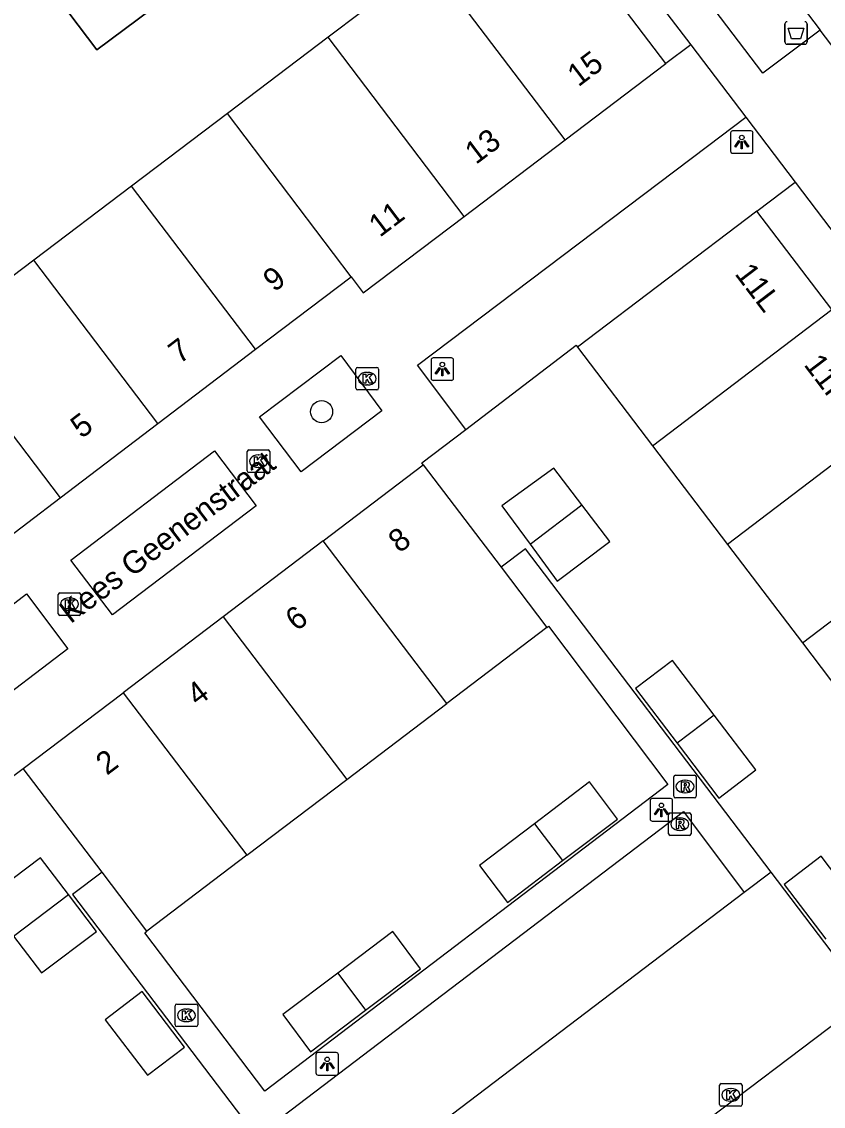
# Model space of a CAD drawing. Extents: x 160026 to 161302, y 384757 to 385701.
# Drawn here: x 160369.52 to 160405.07, y 385515.99 to 385564.1 of the extents above; entities that cross this region are included whole.
import ezdxf

# ---------------------------------------------------------------- set-up
doc = ezdxf.new("R2010")
doc.units = 0
for name, color, linetype in [('IMGEO_Afvalbak', 7, 'Continuous'), ('IMGEO_Boom', 7, 'Continuous'), ('IMGEO_Fietspad_gesloten', 7, 'Continuous'), ('IMGEO_Groenvoorziening', 7, 'Continuous'), ('IMGEO_Kolk', 7, 'Continuous'), ('IMGEO_Lichtpunt', 7, 'Continuous'), ('IMGEO_Openbare_ruimte_label', 7, 'Continuous'), ('IMGEO_Pand', 7, 'Continuous'), ('IMGEO_Pand_nummerreeks', 7, 'Continuous'), ('IMGEO_Pand_vergunning_verleend', 7, 'Continuous'), ('IMGEO_Rijbaan_lokaal_open', 7, 'Continuous'), ('IMGEO_Rioolput', 7, 'Continuous'), ('IMGEO_Voetpad_open', 7, 'Continuous')]:
    doc.layers.add(name, color=color, linetype=linetype)

msp = doc.modelspace()

# ---------------------------------------------------------------- linework, layer by layer
at = {"layer": 'IMGEO_Afvalbak'}
for p, q in [((160403.365, 385563.202), (160403.365, 385564.002)), ((160403.365, 385564.002), (160403.365, 385563.202)), ((160404.355, 385564.002), (160404.355, 385563.202)), ((160404.355, 385563.202), (160404.355, 385564.002)), ((160404.255, 385563.102), (160403.465, 385563.102)), ((160403.465, 385563.102), (160404.255, 385563.102))]:
    msp.add_line(p, q, dxfattribs=at)
msp.add_lwpolyline([(160403.508, 385563.816), (160404.212, 385563.816), (160404.063, 385563.346), (160403.657, 385563.346), (160403.508, 385563.816)], dxfattribs=at)
for centre, start, end in [((160403.465, 385564.002), 90, 180), ((160403.465, 385564.002), 90, 180), ((160404.255, 385564.002), 0, 90), ((160404.255, 385564.002), 360, 90), ((160403.465, 385563.202), 180, 270), ((160403.465, 385563.202), 180, 270), ((160404.255, 385563.202), 270, 0), ((160404.255, 385563.202), 270, 0)]:
    msp.add_arc(centre, 0.1, start, end, dxfattribs=at)
at = {"layer": 'IMGEO_Boom'}
msp.add_circle((160382.822, 385546.801), 0.489, dxfattribs=at)
at = {"layer": 'IMGEO_Fietspad_gesloten'}
for points in [[(160392.155, 385580.562), (160397.662, 385573.311), (160404.938, 385563.728)], [(160407.73, 385560.052), (160404.938, 385563.728)]]:
    msp.add_lwpolyline(points, dxfattribs=at)
at = {"layer": 'IMGEO_Groenvoorziening'}
for points in [[(160402.13, 385555.703), (160403.817, 385556.981)], [(160389.215, 385546.012), (160394.107, 385549.749), (160394.168, 385549.67)]]:
    msp.add_lwpolyline(points, dxfattribs=at)
at = {"layer": 'IMGEO_Kolk'}
for p, q in [((160384.344, 385547.84), (160384.344, 385548.692)), ((160384.419, 385548.766), (160385.271, 385548.766)), ((160384.832, 385548.546), (160384.857, 385548.546)), ((160385.345, 385548.692), (160385.345, 385547.84)), ((160385.271, 385547.766), (160384.419, 385547.766)), ((160384.855, 385547.986), (160384.83, 385547.986)), ((160379.524, 385544.177), (160379.524, 385545.029)), ((160379.599, 385545.103), (160380.451, 385545.103)), ((160380.012, 385544.883), (160380.037, 385544.883)), ((160380.525, 385545.029), (160380.525, 385544.177)), ((160380.035, 385544.323), (160380.01, 385544.323)), ((160380.451, 385544.103), (160379.599, 385544.103)), ((160371.139, 385537.834), (160371.139, 385538.686)), ((160371.214, 385538.76), (160372.066, 385538.76)), ((160371.627, 385538.54), (160371.652, 385538.54)), ((160372.14, 385538.686), (160372.14, 385537.834)), ((160371.65, 385537.98), (160371.625, 385537.98)), ((160372.066, 385537.76), (160371.214, 385537.76)), ((160376.327, 385519.596), (160376.327, 385520.448)), ((160376.402, 385520.522), (160377.254, 385520.522)), ((160376.815, 385520.302), (160376.84, 385520.302)), ((160377.328, 385520.448), (160377.328, 385519.596)), ((160376.838, 385519.742), (160376.813, 385519.742)), ((160377.254, 385519.522), (160376.402, 385519.522)), ((160400.468, 385516.066), (160400.468, 385516.918)), ((160400.543, 385516.992), (160401.395, 385516.992)), ((160400.956, 385516.772), (160400.981, 385516.772)), ((160401.469, 385516.918), (160401.469, 385516.066)), ((160401.395, 385515.992), (160400.543, 385515.992)), ((160400.979, 385516.212), (160400.954, 385516.212))]:
    msp.add_line(p, q, dxfattribs=at)
for points in [[(160384.344, 385547.84), (160384.344, 385548.692)], [(160384.419, 385548.766), (160385.271, 385548.766)], [(160385.345, 385548.692), (160385.345, 385547.84)], [(160384.665, 385548.466), (160384.788, 385548.466), (160384.788, 385548.315), (160384.918, 385548.466), (160385.082, 385548.466), (160384.936, 385548.315), (160385.089, 385548.066), (160384.937, 385548.066), (160384.852, 385548.23), (160384.788, 385548.163), (160384.788, 385548.066), (160384.665, 385548.066), (160384.665, 385548.466)], [(160385.271, 385547.766), (160384.419, 385547.766)], [(160379.524, 385544.177), (160379.524, 385545.029)], [(160379.599, 385545.103), (160380.451, 385545.103)], [(160379.845, 385544.803), (160379.968, 385544.803), (160379.968, 385544.652), (160380.098, 385544.803), (160380.262, 385544.803), (160380.116, 385544.652), (160380.269, 385544.403), (160380.117, 385544.403), (160380.032, 385544.567), (160379.968, 385544.5), (160379.968, 385544.403), (160379.845, 385544.403), (160379.845, 385544.803)], [(160380.525, 385545.029), (160380.525, 385544.177)], [(160380.451, 385544.103), (160379.599, 385544.103)], [(160371.139, 385537.834), (160371.139, 385538.686)], [(160371.214, 385538.76), (160372.066, 385538.76)], [(160371.46, 385538.46), (160371.583, 385538.46), (160371.583, 385538.309), (160371.713, 385538.46), (160371.877, 385538.46), (160371.731, 385538.309), (160371.884, 385538.06), (160371.732, 385538.06), (160371.647, 385538.224), (160371.583, 385538.157), (160371.583, 385538.06), (160371.46, 385538.06), (160371.46, 385538.46)], [(160372.14, 385538.686), (160372.14, 385537.834)], [(160372.066, 385537.76), (160371.214, 385537.76)], [(160376.327, 385519.596), (160376.327, 385520.448)], [(160376.402, 385520.522), (160377.254, 385520.522)], [(160376.648, 385520.222), (160376.771, 385520.222), (160376.771, 385520.071), (160376.901, 385520.222), (160377.065, 385520.222), (160376.919, 385520.071), (160377.072, 385519.822), (160376.92, 385519.822), (160376.835, 385519.986), (160376.771, 385519.919), (160376.771, 385519.822), (160376.648, 385519.822), (160376.648, 385520.222)], [(160377.328, 385520.448), (160377.328, 385519.596)], [(160377.254, 385519.522), (160376.402, 385519.522)], [(160400.468, 385516.066), (160400.468, 385516.918)], [(160400.543, 385516.992), (160401.395, 385516.992)], [(160401.469, 385516.918), (160401.469, 385516.066)], [(160400.789, 385516.692), (160400.912, 385516.692), (160400.912, 385516.541), (160401.042, 385516.692), (160401.206, 385516.692), (160401.06, 385516.541), (160401.213, 385516.292), (160401.061, 385516.292), (160400.976, 385516.456), (160400.912, 385516.389), (160400.912, 385516.292), (160400.789, 385516.292), (160400.789, 385516.692)], [(160401.395, 385515.992), (160400.543, 385515.992)]]:
    msp.add_lwpolyline(points, dxfattribs=at)
for centre, start, end in [((160384.421, 385548.69), 91.552, 178.448), ((160384.421, 385548.69), 91.552, 178.448), ((160385.269, 385548.69), 1.552, 88.448), ((160385.269, 385548.69), 1.552, 88.448), ((160384.421, 385547.842), 181.552, 268.448), ((160384.421, 385547.842), 181.552, 268.448), ((160385.269, 385547.842), 271.552, 358.448), ((160385.269, 385547.842), 271.552, 358.448), ((160379.601, 385545.027), 91.552, 178.448), ((160379.601, 385545.027), 91.552, 178.448), ((160380.449, 385545.027), 1.552, 88.448), ((160380.449, 385545.027), 1.552, 88.448), ((160379.601, 385544.179), 181.552, 268.448), ((160379.601, 385544.179), 181.552, 268.448), ((160380.449, 385544.179), 271.552, 358.448), ((160380.449, 385544.179), 271.552, 358.448), ((160371.216, 385538.684), 91.552, 178.448), ((160371.216, 385538.684), 91.552, 178.448), ((160372.064, 385538.684), 1.552, 88.448), ((160372.064, 385538.684), 1.552, 88.448), ((160371.216, 385537.836), 181.552, 268.448), ((160371.216, 385537.836), 181.552, 268.448), ((160372.064, 385537.836), 271.552, 358.448), ((160372.064, 385537.836), 271.552, 358.448), ((160376.404, 385520.446), 91.552, 178.448), ((160376.404, 385520.446), 91.552, 178.448), ((160377.252, 385520.446), 1.552, 88.448), ((160377.252, 385520.446), 1.552, 88.448), ((160376.404, 385519.598), 181.552, 268.448), ((160376.404, 385519.598), 181.552, 268.448), ((160377.252, 385519.598), 271.552, 358.448), ((160377.252, 385519.598), 271.552, 358.448), ((160400.545, 385516.916), 91.552, 178.448), ((160400.545, 385516.916), 91.552, 178.448), ((160401.393, 385516.916), 1.552, 88.448), ((160401.393, 385516.916), 1.552, 88.448), ((160400.545, 385516.068), 181.552, 268.448), ((160400.545, 385516.068), 181.552, 268.448), ((160401.393, 385516.068), 271.552, 358.448), ((160401.393, 385516.068), 271.552, 358.448)]:
    msp.add_arc(centre, 0.0765, start, end, dxfattribs=at)
for centre, major_axis, ratio, start_param, end_param in [((160384.831, 385548.266), (-0.387, 0.002), 0.722429, 4.712389, 7.853982), ((160384.856, 385548.266), (-0.39, 0.002), 0.717154, 1.570796, 4.712389), ((160380.011, 385544.603), (-0.387, 0.002), 0.722429, 4.712389, 7.853982), ((160380.036, 385544.603), (-0.39, 0.002), 0.717154, 1.570796, 4.712389), ((160371.626, 385538.26), (-0.387, 0.002), 0.722429, 4.712389, 7.853982), ((160371.651, 385538.26), (-0.39, 0.002), 0.717154, 1.570796, 4.712389), ((160376.814, 385520.022), (-0.387, 0.002), 0.722429, 4.712389, 7.853982), ((160376.839, 385520.022), (-0.39, 0.002), 0.717154, 1.570796, 4.712389), ((160400.955, 385516.492), (-0.387, 0.002), 0.722429, 4.712389, 7.853982), ((160400.98, 385516.492), (-0.39, 0.002), 0.717154, 1.570796, 4.712389)]:
    msp.add_ellipse(centre, major_axis=major_axis, ratio=ratio, start_param=start_param, end_param=end_param, dxfattribs=at)
at = {"layer": 'IMGEO_Lichtpunt'}
for p, q in [((160400.957, 385559.165), (160400.957, 385558.358)), ((160400.957, 385559.165), (160400.957, 385558.358)), ((160401.859, 385559.26), (160401.051, 385559.26)), ((160401.859, 385559.26), (160401.051, 385559.26)), ((160401.953, 385558.358), (160401.953, 385559.165)), ((160401.953, 385558.358), (160401.953, 385559.165)), ((160401.051, 385558.264), (160401.859, 385558.264)), ((160401.051, 385558.264), (160401.859, 385558.264)), ((160387.677, 385549.093), (160387.677, 385548.286)), ((160387.677, 385549.093), (160387.677, 385548.286)), ((160388.579, 385549.188), (160387.771, 385549.188)), ((160388.579, 385549.188), (160387.771, 385549.188)), ((160388.673, 385548.286), (160388.673, 385549.093)), ((160388.673, 385548.286), (160388.673, 385549.093)), ((160387.771, 385548.192), (160388.579, 385548.192)), ((160387.771, 385548.192), (160388.579, 385548.192)), ((160397.393, 385529.541), (160397.393, 385528.734)), ((160397.393, 385529.541), (160397.393, 385528.734)), ((160398.295, 385529.636), (160397.487, 385529.636)), ((160398.295, 385529.636), (160397.487, 385529.636)), ((160398.389, 385528.734), (160398.389, 385529.541)), ((160398.389, 385528.734), (160398.389, 385529.541)), ((160397.487, 385528.64), (160398.295, 385528.64)), ((160397.487, 385528.64), (160398.295, 385528.64)), ((160382.572, 385518.273), (160382.572, 385517.466)), ((160382.572, 385518.273), (160382.572, 385517.466)), ((160383.474, 385518.368), (160382.666, 385518.368)), ((160383.474, 385518.368), (160382.666, 385518.368)), ((160383.568, 385517.466), (160383.568, 385518.273)), ((160383.568, 385517.466), (160383.568, 385518.273)), ((160382.666, 385517.372), (160383.474, 385517.372)), ((160382.666, 385517.372), (160383.474, 385517.372))]:
    msp.add_line(p, q, dxfattribs=at)
for points in [[(160401.331, 385558.829), (160401.37, 385558.801), (160401.182, 385558.539), (160401.144, 385558.566), (160401.331, 385558.829)], [(160401.433, 385558.781), (160401.48, 385558.781), (160401.48, 385558.459), (160401.433, 385558.459), (160401.433, 385558.781)], [(160401.543, 385558.801), (160401.581, 385558.828), (160401.768, 385558.566), (160401.729, 385558.538), (160401.543, 385558.801)], [(160388.051, 385548.757), (160388.09, 385548.729), (160387.902, 385548.467), (160387.864, 385548.494), (160388.051, 385548.757)], [(160388.153, 385548.709), (160388.2, 385548.709), (160388.2, 385548.387), (160388.153, 385548.387), (160388.153, 385548.709)], [(160388.263, 385548.729), (160388.301, 385548.756), (160388.488, 385548.494), (160388.449, 385548.466), (160388.263, 385548.729)], [(160397.767, 385529.205), (160397.806, 385529.177), (160397.618, 385528.915), (160397.58, 385528.942), (160397.767, 385529.205)], [(160397.869, 385529.157), (160397.916, 385529.157), (160397.916, 385528.835), (160397.869, 385528.835), (160397.869, 385529.157)], [(160397.979, 385529.177), (160398.017, 385529.204), (160398.204, 385528.942), (160398.165, 385528.914), (160397.979, 385529.177)], [(160382.946, 385517.937), (160382.985, 385517.909), (160382.797, 385517.647), (160382.759, 385517.674), (160382.946, 385517.937)], [(160383.048, 385517.889), (160383.095, 385517.889), (160383.095, 385517.567), (160383.048, 385517.567), (160383.048, 385517.889)], [(160383.158, 385517.909), (160383.196, 385517.936), (160383.383, 385517.674), (160383.344, 385517.646), (160383.158, 385517.909)]]:
    msp.add_lwpolyline(points, dxfattribs=at)
for centre in [(160401.456, 385558.963), (160388.176, 385548.891), (160397.892, 385529.339), (160383.071, 385518.071)]:
    msp.add_circle(centre, 0.0994, dxfattribs=at)
for centre, start, end in [((160401.051, 385559.165), 90, 180), ((160401.051, 385559.165), 90, 180), ((160401.859, 385559.165), 0, 90), ((160401.859, 385559.165), 0, 90), ((160401.051, 385558.358), 180, 270), ((160401.051, 385558.358), 180, 270), ((160401.859, 385558.358), 270, 0), ((160401.859, 385558.358), 270, 360), ((160387.771, 385549.093), 90, 180), ((160387.771, 385549.093), 90, 180), ((160388.579, 385549.093), 0, 90), ((160388.579, 385549.093), 0, 90), ((160387.771, 385548.286), 180, 270), ((160387.771, 385548.286), 180, 270), ((160388.579, 385548.286), 270, 0), ((160388.579, 385548.286), 270, 360), ((160397.487, 385529.541), 90, 180), ((160397.487, 385529.541), 90, 180), ((160398.295, 385529.541), 0, 90), ((160398.295, 385529.541), 0, 90), ((160397.487, 385528.734), 180, 270), ((160397.487, 385528.734), 180, 270), ((160398.295, 385528.734), 270, 0), ((160398.295, 385528.734), 270, 360), ((160382.666, 385518.273), 90, 180), ((160382.666, 385518.273), 90, 180), ((160383.474, 385518.273), 0, 90), ((160383.474, 385518.273), 0, 90), ((160382.666, 385517.466), 180, 270), ((160382.666, 385517.466), 180, 270), ((160383.474, 385517.466), 270, 0), ((160383.474, 385517.466), 270, 360)]:
    msp.add_arc(centre, 0.0946, start, end, dxfattribs=at)
at = {"layer": 'IMGEO_Pand'}
for points in [[(160398.091, 385562.244), (160392.054, 385570.184), (160387.592, 385566.805)], [(160387.592, 385566.805), (160383.117, 385563.416)], [(160393.617, 385558.854), (160387.592, 385566.805)], [(160371.609, 385564.501), (160372.848, 385562.855), (160375.276, 385564.662)], [(160383.117, 385563.416), (160378.644, 385560.029)], [(160389.144, 385555.463), (160383.117, 385563.416)], [(160393.617, 385558.854), (160398.091, 385562.244)], [(160378.644, 385560.029), (160374.396, 385556.812)], [(160384.127, 385552.79), (160378.644, 385560.029)], [(160389.144, 385555.463), (160393.617, 385558.854)], [(160374.396, 385556.812), (160370.055, 385553.525)], [(160379.896, 385549.57), (160374.396, 385556.812)], [(160402.13, 385555.703), (160394.168, 385549.67)], [(160405.453, 385551.332), (160402.13, 385555.703)], [(160384.127, 385552.79), (160384.67, 385552.073), (160389.144, 385555.463)], [(160370.055, 385553.525), (160365.721, 385550.243)], [(160375.562, 385546.273), (160370.055, 385553.525)], [(160379.896, 385549.57), (160384.127, 385552.79)], [(160397.499, 385545.286), (160405.453, 385551.332)], [(160365.721, 385550.243), (160371.235, 385542.98)], [(160375.562, 385546.273), (160379.896, 385549.57)], [(160394.168, 385549.67), (160397.499, 385545.286)], [(160408.776, 385546.961), (160400.821, 385540.914)], [(160371.235, 385542.98), (160375.562, 385546.273)], [(160397.499, 385545.286), (160400.821, 385540.914)], [(160382.895, 385541.076), (160387.33, 385544.446)], [(160387.33, 385544.446), (160390.778, 385539.903)], [(160394.363, 385542.67), (160393.121, 385544.302), (160390.821, 385542.627), (160392.065, 385540.922)], [(160366.913, 385539.691), (160371.235, 385542.98)], [(160392.065, 385540.922), (160394.363, 385542.67)], [(160392.065, 385540.922), (160393.267, 385539.276), (160395.604, 385541.037), (160394.363, 385542.67)], [(160404.142, 385536.542), (160412.098, 385542.59)], [(160382.895, 385541.076), (160378.461, 385537.706)], [(160388.378, 385533.861), (160382.895, 385541.076)], [(160400.821, 385540.914), (160404.142, 385536.542)], [(160390.778, 385539.903), (160392.81, 385537.227)], [(160378.461, 385537.706), (160374.026, 385534.336)], [(160378.461, 385537.706), (160383.943, 385530.491)], [(160392.81, 385537.227), (160388.378, 385533.861)], [(160404.142, 385536.542), (160407.464, 385532.17)], [(160400.231, 385533.337), (160398.382, 385535.769), (160396.741, 385534.519), (160398.591, 385532.09)], [(160369.591, 385530.966), (160374.026, 385534.336)], [(160374.026, 385534.336), (160379.508, 385527.122)], [(160383.943, 385530.491), (160388.378, 385533.861)], [(160400.231, 385533.337), (160398.591, 385532.09)], [(160398.591, 385532.09), (160400.442, 385529.661), (160402.08, 385530.906), (160400.231, 385533.337)], [(160373.085, 385526.375), (160369.591, 385530.966)], [(160379.508, 385527.122), (160383.943, 385530.491)], [(160393.51, 385526.884), (160395.939, 385528.729), (160394.696, 385530.377), (160392.262, 385528.52)], [(160392.262, 385528.52), (160389.828, 385526.662), (160391.072, 385525.033), (160393.51, 385526.884)], [(160392.262, 385528.52), (160393.51, 385526.884)], [(160371.594, 385525.382), (160370.356, 385527.015), (160367.916, 385525.169), (160369.16, 385523.536)], [(160379.508, 385527.122), (160375.078, 385523.757)], [(160406.817, 385524.642), (160404.974, 385527.083), (160403.331, 385525.832), (160405.176, 385523.404)], [(160375.078, 385523.757), (160373.085, 385526.375)], [(160369.16, 385523.536), (160371.594, 385525.382)], [(160369.16, 385523.536), (160370.403, 385521.904), (160372.832, 385523.748), (160371.594, 385525.382)], [(160384.775, 385520.25), (160387.215, 385522.09), (160385.98, 385523.742), (160383.535, 385521.895)], [(160383.535, 385521.895), (160381.1, 385520.056), (160382.335, 385518.41), (160384.775, 385520.25)], [(160383.535, 385521.895), (160384.775, 385520.25)], [(160376.738, 385518.605), (160374.866, 385521.083), (160373.222, 385519.83), (160375.094, 385517.361), (160376.738, 385518.605)]]:
    msp.add_lwpolyline(points, dxfattribs=at)
at = {"layer": 'IMGEO_Pand_vergunning_verleend'}
msp.add_lwpolyline([(160375.276, 385564.662), (160372.848, 385562.855), (160371.609, 385564.501), (160374.046, 385566.315)], dxfattribs=at)
at = {"layer": 'IMGEO_Rijbaan_lokaal_open'}
for points in [[(160402.752, 385526.376), (160391.858, 385540.723), (160390.778, 385539.903)], [(160392.81, 385537.227), (160392.879, 385537.279), (160398.18, 385530.257), (160380.31, 385516.659), (160374.982, 385523.684), (160375.078, 385523.757)], [(160383.827, 385511.991), (160381.102, 385515.553), (160398.867, 385529.061), (160401.565, 385525.474)], [(160373.085, 385526.375), (160371.776, 385525.378), (160382.636, 385511.085)], [(160402.752, 385526.376), (160401.565, 385525.474)], [(160426.457, 385495.159), (160402.752, 385526.376)], [(160401.565, 385525.474), (160383.827, 385511.991)], [(160399.475, 385515.046), (160405.844, 385519.865), (160411.268, 385512.733), (160404.893, 385507.886), (160404.863, 385507.864)]]:
    msp.add_lwpolyline(points, dxfattribs=at)
at = {"layer": 'IMGEO_Rioolput'}
for p, q in [((160398.438, 385529.745), (160398.438, 385530.597)), ((160398.513, 385530.671), (160399.365, 385530.671)), ((160398.926, 385530.451), (160398.951, 385530.451)), ((160399.439, 385530.597), (160399.439, 385529.745)), ((160398.949, 385529.891), (160398.924, 385529.891)), ((160399.365, 385529.671), (160398.513, 385529.671)), ((160398.208, 385528.079), (160398.208, 385528.931)), ((160398.283, 385529.005), (160399.135, 385529.005)), ((160398.696, 385528.785), (160398.721, 385528.785)), ((160399.209, 385528.931), (160399.209, 385528.079)), ((160399.135, 385528.005), (160398.283, 385528.005)), ((160398.719, 385528.225), (160398.694, 385528.225))]:
    msp.add_line(p, q, dxfattribs=at)
for points in [[(160398.438, 385529.745), (160398.438, 385530.597)], [(160398.513, 385530.671), (160399.365, 385530.671)], [(160399.027, 385530.369), (160398.775, 385530.371), (160398.775, 385529.971)], [(160398.953, 385530.29), (160398.899, 385530.29), (160398.899, 385530.209)], [(160398.899, 385530.209), (160398.951, 385530.209)], [(160399.439, 385530.597), (160399.439, 385529.745)], [(160398.775, 385529.971), (160398.899, 385529.971), (160398.899, 385530.133), (160398.91, 385530.133)], [(160398.957, 385530.104), (160399.028, 385529.971), (160399.168, 385529.971), (160399.103, 385530.097)], [(160399.365, 385529.671), (160398.513, 385529.671)], [(160398.208, 385528.079), (160398.208, 385528.931)], [(160398.283, 385529.005), (160399.135, 385529.005)], [(160399.209, 385528.931), (160399.209, 385528.079)], [(160398.797, 385528.703), (160398.545, 385528.705), (160398.545, 385528.305)], [(160398.545, 385528.305), (160398.669, 385528.305), (160398.669, 385528.467), (160398.68, 385528.467)], [(160398.723, 385528.624), (160398.669, 385528.624), (160398.669, 385528.543)], [(160398.669, 385528.543), (160398.721, 385528.543)], [(160398.727, 385528.438), (160398.798, 385528.305), (160398.938, 385528.305), (160398.873, 385528.431)], [(160399.135, 385528.005), (160398.283, 385528.005)]]:
    msp.add_lwpolyline(points, dxfattribs=at)
for centre, radius, start, end in [((160398.515, 385530.595), 0.0765, 91.552, 178.448), ((160398.515, 385530.595), 0.0765, 91.552, 178.448), ((160398.935, 385530.398), 0.19, 274.7715, 282.9687), ((160398.959, 385530.194), 0.0964, 77.0061, 93.1865), ((160398.973, 385530.251), 0.0378, 276.6634, 79.6772), ((160399.026, 385530.259), 0.109, 350.3612, 89.416), ((160399.024, 385530.259), 0.112, 277.5842, 350.9817), ((160399.363, 385530.595), 0.0765, 1.552, 88.448), ((160399.363, 385530.595), 0.0765, 1.552, 88.448), ((160398.515, 385529.747), 0.0765, 181.552, 268.448), ((160398.515, 385529.747), 0.0765, 181.552, 268.448), ((160398.909, 385530.08), 0.0533, 26.0293, 88.6989), ((160399.008, 385530.044), 0.108, 29.5134, 73.7905), ((160399.363, 385529.747), 0.0765, 271.552, 358.448), ((160399.363, 385529.747), 0.0765, 271.552, 358.448), ((160398.285, 385528.929), 0.0765, 91.552, 178.448), ((160398.285, 385528.929), 0.0765, 91.552, 178.448), ((160399.133, 385528.929), 0.0765, 1.552, 88.448), ((160399.133, 385528.929), 0.0765, 1.552, 88.448), ((160398.679, 385528.414), 0.0533, 26.0293, 88.6989), ((160398.705, 385528.732), 0.19, 274.7715, 282.9687), ((160398.729, 385528.528), 0.0964, 77.0061, 93.1865), ((160398.743, 385528.585), 0.0378, 276.6634, 79.6772), ((160398.796, 385528.593), 0.109, 350.3612, 89.416), ((160398.794, 385528.593), 0.112, 277.5842, 350.9817), ((160398.778, 385528.378), 0.108, 29.5134, 73.7905), ((160398.285, 385528.081), 0.0765, 181.552, 268.448), ((160398.285, 385528.081), 0.0765, 181.552, 268.448), ((160399.133, 385528.081), 0.0765, 271.552, 358.448), ((160399.133, 385528.081), 0.0765, 271.552, 358.448)]:
    msp.add_arc(centre, radius, start, end, dxfattribs=at)
for centre, major_axis, ratio, start_param, end_param in [((160398.925, 385530.171), (-0.387, 0.002), 0.722429, 4.712389, 7.853982), ((160398.95, 385530.171), (-0.39, 0.002), 0.717154, 1.570796, 4.712389), ((160398.695, 385528.505), (-0.387, 0.002), 0.722429, 4.712389, 7.853982), ((160398.72, 385528.505), (-0.39, 0.002), 0.717154, 1.570796, 4.712389)]:
    msp.add_ellipse(centre, major_axis=major_axis, ratio=ratio, start_param=start_param, end_param=end_param, dxfattribs=at)
at = {"layer": 'IMGEO_Voetpad_open'}
for points in [[(160357.125, 385618.422), (160361.856, 385612.196), (160387.38, 385578.566), (160387.517, 385578.387), (160393.142, 385571.008), (160399.19, 385563.077)], [(160404.938, 385563.728), (160402.389, 385561.818), (160389.613, 385578.624), (160392.155, 385580.562)], [(160399.19, 385563.077), (160398.091, 385562.244)], [(160399.19, 385563.077), (160401.63, 385559.862)], [(160389.215, 385546.012), (160387.077, 385548.859), (160399.94, 385558.584), (160401.63, 385559.862)], [(160401.63, 385559.862), (160403.817, 385556.981)], [(160403.817, 385556.981), (160444.37, 385503.548), (160445.278, 385502.355)], [(160380.071, 385546.566), (160383.669, 385549.288), (160385.496, 385546.841), (160381.913, 385544.134), (160380.071, 385546.566)], [(160387.33, 385544.446), (160387.269, 385544.525), (160389.215, 385546.012)], [(160371.706, 385540.216), (160378.065, 385545.057), (160379.913, 385542.63), (160373.548, 385537.788), (160371.706, 385540.216)], [(160365.936, 385535.812), (160369.731, 385538.717), (160371.57, 385536.275), (160367.752, 385533.388), (160365.936, 385535.812)], [(160361.28, 385524.747), (160369.591, 385530.966)]]:
    msp.add_lwpolyline(points, dxfattribs=at)

# ---------------------------------------------------------------- texts
at = {"layer": 'IMGEO_Openbare_ruimte_label'}
msp.add_text('Kees Geenenstraat', height=1, rotation=37.202, dxfattribs=at).set_placement((160371.689, 385537.367))
at = {"layer": 'IMGEO_Pand_nummerreeks'}
for s, rotation, p in [('15', 37.1563, (160394.208, 385561.183)), ('13', 37.1563, (160389.664, 385557.739)), ('11', 37.1563, (160385.401, 385554.509)), ('11L', 307.242, (160401.112, 385552.912)), ('9', 37.2709, (160380.718, 385552.08)), ('7', 37.2709, (160376.521, 385548.887)), ('11K', 307.242, (160404.176, 385548.882)), ('5', 37.2709, (160372.177, 385545.581)), ('8', 37.2308, (160386.27, 385540.501)), ('6', 37.2365, (160381.703, 385537.03)), ('4', 37.2308, (160377.326, 385533.704)), ('2', 37.2308, (160373.3, 385530.644))]:
    msp.add_text(s, height=1, rotation=rotation, dxfattribs=at).set_placement(p)

doc.saveas('drawing.dxf')
